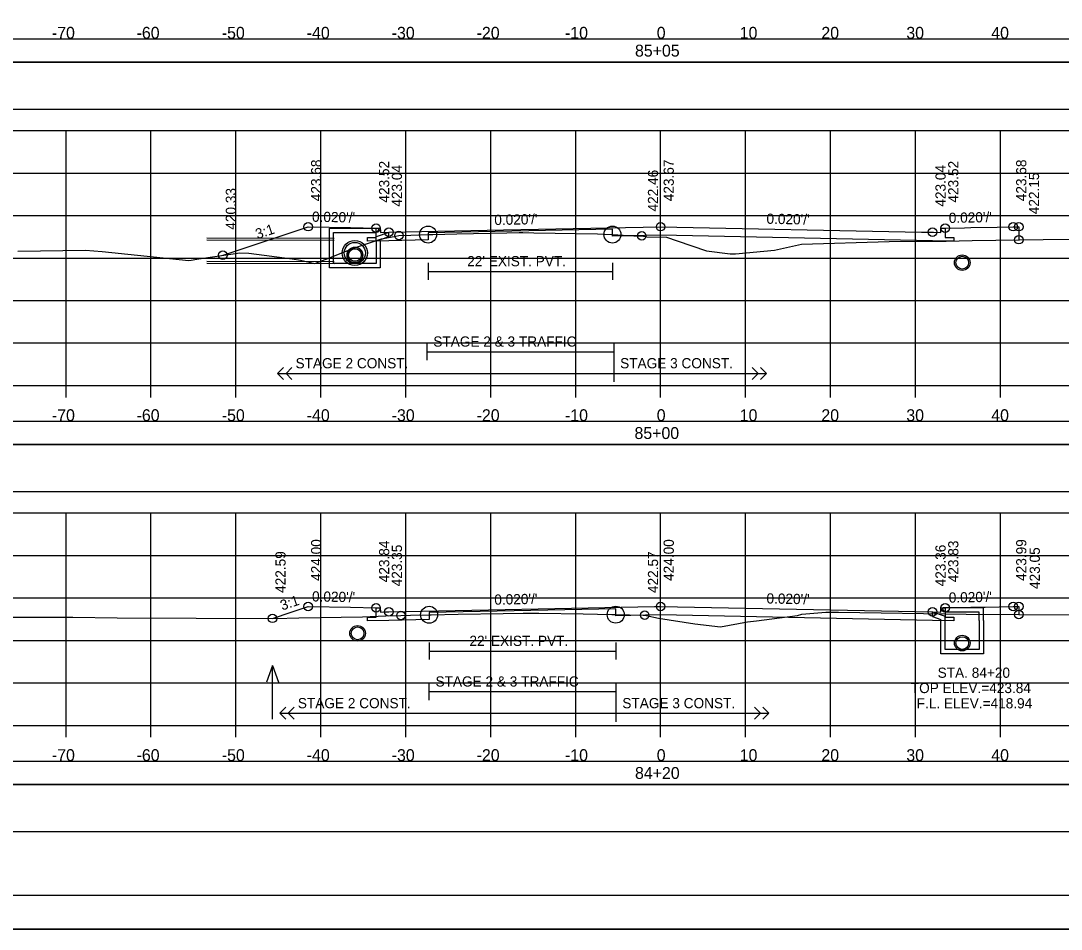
# Model space of a CAD drawing. Extents: x 1371057 to 1372761, y 380005 to 390517.
# Drawn here: x 1371485.5 to 1371608, y 388325.3 to 388432.2 of the extents above; entities that cross this region are included whole.
import ezdxf

# ---------------------------------------------------------------- set-up
doc = ezdxf.new("R2010")
doc.units = 0
for name, color, linetype in [('R_Alt Surface', 7, 'Continuous'), ('R_Axis', 7, 'Continuous'), ('R_Axis Annot', 7, 'Continuous'), ('R_Border', 7, 'Continuous'), ('R_Detour', 7, 'Continuous'), ('R_Dimension', 7, 'Continuous'), ('R_Exist Surface', 7, 'Continuous'), ('R_Fin Surface', 7, 'Continuous'), ('R_Grid', 7, 'Continuous'), ('R_No Plot', 7, 'Continuous'), ('R_Striping', 7, 'Continuous'), ('R_Water', 7, 'Continuous'), ('R_Water Annot', 7, 'Continuous'), ('R_Xsect Elev', 7, 'Continuous'), ('R_Xsect Slope', 7, 'Continuous')]:
    doc.layers.add(name, color=color, linetype=linetype)

msp = doc.modelspace()

# ---------------------------------------------------------------- linework, layer by layer
for p, q in [((1371521.87, 388407.74), (1371527.62, 388407.74)), ((1371521.87, 388406.24), (1371521.87, 388407.74)), ((1371527.7, 388407.57), (1371527.37, 388407.24)), ((1371527.7, 388407.57), (1371527.62, 388407.74)), ((1371522.37, 388406.24), (1371522.37, 388407.24)), ((1371522.37, 388407.24), (1371527.37, 388407.24)), ((1371528.87, 388407.26), (1371527.37, 388406.74)), ((1371527.37, 388406.24), (1371527.37, 388406.74)), ((1371528.87, 388406.73), (1371527.87, 388406.38)), ((1371527.87, 388406.24), (1371527.87, 388406.38)), ((1371592.87, 388362.6), (1371594.37, 388362.08)), ((1371594.04, 388362.91), (1371594.12, 388363.08)), ((1371594.04, 388362.91), (1371594.37, 388362.58)), ((1371598.87, 388363.08), (1371594.12, 388363.08)), ((1371598.37, 388362.58), (1371594.37, 388362.58)), ((1371594.37, 388361.58), (1371594.37, 388362.08)), ((1371598.37, 388361.58), (1371598.37, 388362.58)), ((1371598.87, 388361.58), (1371598.87, 388363.08)), ((1371592.87, 388362.07), (1371593.87, 388361.72)), ((1371593.87, 388361.58), (1371593.87, 388361.72))]:
    msp.add_line(p, q)
for points in [[(1371528.87, 388406.73), (1371528.87, 388407.26)], [(1371592.87, 388362.07), (1371592.87, 388362.6)]]:
    msp.add_lwpolyline(points)
at = {"layer": 'R_Alt Surface'}
for points in [[(1371594.37, 388407.76), (1371594.37, 388406.67), (1371595.37, 388406.65), (1371595.37, 388406.23), (1371592.87, 388406.28), (1371560.87, 388406.92), (1371555.19, 388406.8), (1371555.19, 388407.63), (1371533.49, 388407.2), (1371533.49, 388406.37), (1371528.87, 388406.28), (1371526.37, 388406.23), (1371526.37, 388406.65), (1371527.37, 388406.67), (1371527.37, 388407.76)], [(1371594.37, 388407.76), (1371594.37, 388406.67), (1371595.37, 388406.65), (1371595.37, 388406.23), (1371592.87, 388406.28), (1371560.87, 388406.92), (1371555.19, 388406.8), (1371555.19, 388407.63), (1371533.49, 388407.2), (1371533.49, 388406.37), (1371528.87, 388406.28), (1371526.37, 388406.23), (1371526.37, 388406.65), (1371527.37, 388406.67), (1371527.37, 388407.76)], [(1371533.49, 388403.67), (1371533.49, 388401.67)], [(1371533.49, 388402.67), (1371555.19, 388402.67)], [(1371555.19, 388403.67), (1371555.19, 388401.67)], [(1371594.37, 388363.08), (1371594.37, 388361.99), (1371595.37, 388361.97), (1371595.37, 388361.55), (1371592.87, 388361.6), (1371560.87, 388362.24), (1371555.58, 388362.13), (1371555.58, 388362.96), (1371533.62, 388362.52), (1371533.62, 388361.69), (1371528.87, 388361.6), (1371526.37, 388361.55), (1371526.37, 388361.97), (1371527.37, 388361.99), (1371527.37, 388363.08)], [(1371594.37, 388363.08), (1371594.37, 388361.99), (1371595.37, 388361.97), (1371595.37, 388361.55), (1371592.87, 388361.6), (1371560.87, 388362.24), (1371555.58, 388362.13), (1371555.58, 388362.96), (1371533.62, 388362.52), (1371533.62, 388361.69), (1371528.87, 388361.6), (1371526.37, 388361.55), (1371526.37, 388361.97), (1371527.37, 388361.99), (1371527.37, 388363.08)], [(1371533.62, 388358.99), (1371533.62, 388356.99)], [(1371555.58, 388358.99), (1371555.58, 388356.99)], [(1371533.62, 388357.99), (1371555.58, 388357.99)]]:
    msp.add_lwpolyline(points, dxfattribs=at)
at = {"layer": 'R_Axis'}
for p, q in [((1371410.87, 388389.24), (1371710.87, 388389.24)), ((1371490.87, 388387.84), (1371490.87, 388389.24)), ((1371500.87, 388387.84), (1371500.87, 388389.24)), ((1371510.87, 388387.84), (1371510.87, 388389.24)), ((1371520.87, 388387.84), (1371520.87, 388389.24)), ((1371530.87, 388387.84), (1371530.87, 388389.24)), ((1371540.87, 388387.84), (1371540.87, 388389.24)), ((1371550.87, 388387.84), (1371550.87, 388389.24)), ((1371560.87, 388387.84), (1371560.87, 388389.24)), ((1371570.87, 388387.84), (1371570.87, 388389.24)), ((1371580.87, 388387.84), (1371580.87, 388389.24)), ((1371590.87, 388387.84), (1371590.87, 388389.24)), ((1371600.87, 388387.84), (1371600.87, 388389.24)), ((1371410.87, 388349.24), (1371710.87, 388349.24)), ((1371490.87, 388347.84), (1371490.87, 388349.24)), ((1371500.87, 388347.84), (1371500.87, 388349.24)), ((1371510.87, 388347.84), (1371510.87, 388349.24)), ((1371520.87, 388347.84), (1371520.87, 388349.24)), ((1371530.87, 388347.84), (1371530.87, 388349.24)), ((1371540.87, 388347.84), (1371540.87, 388349.24)), ((1371550.87, 388347.84), (1371550.87, 388349.24)), ((1371560.87, 388347.84), (1371560.87, 388349.24)), ((1371570.87, 388347.84), (1371570.87, 388349.24)), ((1371580.87, 388347.84), (1371580.87, 388349.24)), ((1371590.87, 388347.84), (1371590.87, 388349.24)), ((1371600.87, 388347.84), (1371600.87, 388349.24))]:
    msp.add_line(p, q, dxfattribs=at)
at = {"layer": 'R_Border'}
msp.add_line((1371719.05, 388329.24), (1371402.87, 388329.24), dxfattribs=at)
at = {"layer": 'R_Detour'}
for points in [[(1371407.72, 388427.29), (1371714.03, 388427.29), (1371714.03, 388429.99), (1371407.72, 388429.99)], [(1371407.72, 388382.29), (1371714.03, 388382.29), (1371714.03, 388384.99), (1371407.72, 388384.99)], [(1371407.72, 388342.29), (1371714.03, 388342.29), (1371714.03, 388344.99), (1371407.72, 388344.99)]]:
    msp.add_lwpolyline(points, close=True, dxfattribs=at)
at = {"layer": 'R_Dimension'}
for points in [[(1371407.72, 388421.77), (1371714.03, 388421.77), (1371714.03, 388427.29), (1371407.72, 388427.29)], [(1371407.72, 388376.77), (1371714.03, 388376.77), (1371714.03, 388382.29), (1371407.72, 388382.29)], [(1371407.72, 388336.77), (1371714.03, 388336.77), (1371714.03, 388342.29), (1371407.72, 388342.29)]]:
    msp.add_lwpolyline(points, close=True, dxfattribs=at)
at = {"layer": 'R_Exist Surface'}
for points in [[(1371485.19, 388405.03), (1371493.16, 388405.18), (1371495.13, 388405.01), (1371505.32, 388403.94), (1371505.6, 388403.99), (1371506.29, 388404.11), (1371506.78, 388404.19), (1371511.33, 388404.86), (1371512.41, 388404.81), (1371517.49, 388404.15), (1371518.47, 388403.97), (1371520.16, 388403.59), (1371522.07, 388404.34), (1371524.9, 388405.47), (1371525.32, 388405.6), (1371528.02, 388406.48), (1371529.69, 388406.82), (1371530.06, 388406.89), (1371531.45, 388406.94), (1371533.49, 388407), (1371533.52, 388407), (1371533.53, 388407), (1371534.04, 388407.01), (1371536.87, 388407.1), (1371542.77, 388407.2), (1371544.23, 388407.23), (1371544.31, 388407.23), (1371544.63, 388407.23), (1371545.93, 388407.21), (1371553.43, 388407.07), (1371554.26, 388407.04), (1371555.19, 388407), (1371557.72, 388406.86), (1371558.64, 388406.84), (1371559.26, 388406.75), (1371561.55, 388406.68), (1371562.8, 388406.25), (1371566.25, 388405.09), (1371569.07, 388404.75), (1371569.41, 388404.72), (1371569.68, 388404.74), (1371574.28, 388405.17), (1371577.47, 388405.88), (1371587.78, 388406.18), (1371594.47, 388406.22), (1371597.56, 388406.31), (1371605.89, 388406.43), (1371610.6, 388406.47)], [(1371483.82, 388361.99), (1371491.66, 388361.98), (1371496.89, 388361.89), (1371515.51, 388361.83), (1371518.29, 388361.91), (1371525.76, 388362.02), (1371528.51, 388362.12), (1371530.3, 388362.17), (1371531.44, 388362.2), (1371533.62, 388362.26), (1371533.65, 388362.26), (1371533.85, 388362.24), (1371537.03, 388362.33), (1371542.35, 388362.4), (1371544.69, 388362.45), (1371544.72, 388362.45), (1371545.59, 388362.46), (1371546.53, 388362.45), (1371551.74, 388362.37), (1371555.11, 388362.28), (1371555.58, 388362.27), (1371558.82, 388362.21), (1371558.99, 388362.21), (1371559.15, 388362.19), (1371560.62, 388361.85), (1371564.89, 388361.21), (1371567.93, 388360.85), (1371571.08, 388361.41), (1371572.15, 388361.55), (1371574.87, 388361.9), (1371576.98, 388362.17), (1371577.51, 388362.34), (1371580.3, 388362.56), (1371581.79, 388362.57), (1371596.83, 388362.33), (1371609.23, 388362.25)]]:
    msp.add_lwpolyline(points, dxfattribs=at)
at = {"layer": 'R_Fin Surface'}
for points in [[(1371509.33, 388404.57), (1371509.49, 388404.62), (1371519.37, 388407.92), (1371524.37, 388407.82), (1371527.37, 388407.76), (1371527.42, 388407.76), (1371527.87, 388407.76), (1371527.88, 388407.44), (1371527.88, 388407.26), (1371528.87, 388407.28), (1371528.87, 388407.28), (1371542.36, 388407.55), (1371560.87, 388407.92), (1371560.87, 388407.92), (1371591.56, 388407.3), (1371592.87, 388407.28), (1371592.98, 388407.27), (1371593.87, 388407.26), (1371593.87, 388407.76), (1371594.25, 388407.76), (1371594.37, 388407.76), (1371596.62, 388407.8), (1371597.37, 388407.82), (1371600.5, 388407.88), (1371602.37, 388407.92), (1371603.04, 388407.92), (1371603.04, 388406.39)], [(1371515.17, 388361.83), (1371517.38, 388362.57), (1371519.37, 388363.24), (1371524.37, 388363.14), (1371527.37, 388363.08), (1371527.87, 388363.08), (1371527.88, 388362.58), (1371528.39, 388362.59), (1371528.87, 388362.6), (1371528.88, 388362.6), (1371560.15, 388363.22), (1371560.87, 388363.24), (1371592.87, 388362.6), (1371593.87, 388362.58), (1371593.87, 388363.08), (1371594.1, 388363.08), (1371594.37, 388363.08), (1371596.14, 388363.11), (1371597.37, 388363.14), (1371599.07, 388363.17), (1371602.37, 388363.24), (1371602.97, 388363.24), (1371603.04, 388363.24), (1371603.04, 388362.29)]]:
    msp.add_lwpolyline(points, dxfattribs=at)
at = {"layer": 'R_Grid'}
for p, q in [((1371410.87, 388419.24), (1371710.87, 388419.24)), ((1371490.87, 388389.24), (1371490.87, 388419.24)), ((1371500.87, 388389.24), (1371500.87, 388419.24)), ((1371510.87, 388389.24), (1371510.87, 388419.24)), ((1371520.87, 388389.24), (1371520.87, 388419.24)), ((1371530.87, 388389.24), (1371530.87, 388419.24)), ((1371540.87, 388389.24), (1371540.87, 388419.24)), ((1371550.87, 388389.24), (1371550.87, 388419.24)), ((1371560.87, 388389.24), (1371560.87, 388419.24)), ((1371570.87, 388389.24), (1371570.87, 388419.24)), ((1371580.87, 388389.24), (1371580.87, 388419.24)), ((1371590.87, 388389.24), (1371590.87, 388419.24)), ((1371600.87, 388389.24), (1371600.87, 388419.24)), ((1371410.87, 388414.24), (1371710.87, 388414.24)), ((1371410.87, 388409.24), (1371710.87, 388409.24)), ((1371410.87, 388404.24), (1371710.87, 388404.24)), ((1371410.87, 388399.24), (1371710.87, 388399.24)), ((1371410.87, 388394.24), (1371710.87, 388394.24)), ((1371410.87, 388389.24), (1371710.87, 388389.24)), ((1371410.87, 388374.24), (1371710.87, 388374.24)), ((1371490.87, 388349.24), (1371490.87, 388374.24)), ((1371500.87, 388349.24), (1371500.87, 388374.24)), ((1371510.87, 388349.24), (1371510.87, 388374.24)), ((1371520.87, 388349.24), (1371520.87, 388374.24)), ((1371530.87, 388349.24), (1371530.87, 388374.24)), ((1371540.87, 388349.24), (1371540.87, 388374.24)), ((1371550.87, 388349.24), (1371550.87, 388374.24)), ((1371560.87, 388349.24), (1371560.87, 388374.24)), ((1371570.87, 388349.24), (1371570.87, 388374.24)), ((1371580.87, 388349.24), (1371580.87, 388374.24)), ((1371590.87, 388349.24), (1371590.87, 388374.24)), ((1371600.87, 388349.24), (1371600.87, 388374.24)), ((1371410.87, 388369.24), (1371710.87, 388369.24)), ((1371410.87, 388364.24), (1371710.87, 388364.24)), ((1371410.87, 388359.24), (1371710.87, 388359.24)), ((1371410.87, 388354.24), (1371710.87, 388354.24)), ((1371410.87, 388349.24), (1371710.87, 388349.24))]:
    msp.add_line(p, q, dxfattribs=at)
at = {"layer": 'R_No Plot'}
for p, q in [((1371507.43, 388406.61), (1371522.42, 388406.56)), ((1371507.43, 388403.65), (1371522.42, 388403.6)), ((1371390.47, 388325.26), (1371723.8, 388325.26))]:
    msp.add_line(p, q, dxfattribs=at)
for points in [[(1371390.46, 388538.6), (1371723.8, 388538.6), (1371723.8, 388325.26), (1371390.46, 388325.26)], [(1371636.79, 388534.7), (1371656.41, 388534.7), (1371656.41, 388524.82), (1371672.52, 388524.82), (1371695.72, 388524.82), (1371695.84, 388496.66), (1371719.05, 388496.66), (1371719.05, 388329.24), (1371402.87, 388329.24), (1371402.87, 388534.7)]]:
    msp.add_lwpolyline(points, close=True, dxfattribs=at)
for centre, radius in [((1371519.37, 388407.92), 0.5), ((1371527.37, 388407.76), 0.5), ((1371528.87, 388407.28), 0.5), ((1371530.06, 388406.89), 0.5), ((1371533.49, 388407), 1), ((1371555.19, 388407), 1), ((1371560.87, 388407.92), 0.5), ((1371592.87, 388407.28), 0.5), ((1371594.37, 388407.76), 0.5), ((1371602.37, 388407.92), 0.5), ((1371603.04, 388407.92), 0.5), ((1371524.87, 388404.83), 1.48), ((1371558.64, 388406.84), 0.5), ((1371603.04, 388406.39), 0.5), ((1371509.33, 388404.57), 0.5), ((1371524.87, 388404.58), 0.917), ((1371524.89, 388404.6), 0.917), ((1371596.37, 388403.69), 0.917), ((1371519.37, 388363.24), 0.5), ((1371527.37, 388363.08), 0.5), ((1371560.87, 388363.24), 0.5), ((1371594.37, 388363.08), 0.5), ((1371602.37, 388363.24), 0.5), ((1371603.04, 388363.24), 0.5), ((1371515.17, 388361.83), 0.5), ((1371528.87, 388362.6), 0.5), ((1371530.3, 388362.17), 0.5), ((1371533.62, 388362.26), 1), ((1371555.58, 388362.27), 1), ((1371558.99, 388362.21), 0.5), ((1371592.87, 388362.6), 0.5), ((1371603.04, 388362.29), 0.5), ((1371525.19, 388360.07), 0.917), ((1371596.37, 388358.93), 0.917)]:
    msp.add_circle(centre, radius, dxfattribs=at)
at = {"layer": 'R_Striping'}
for p, q in [((1371533.33, 388394.21), (1371533.33, 388392.21)), ((1371555.34, 388394.21), (1371555.34, 388389.66)), ((1371533.33, 388393.21), (1371555.34, 388393.21)), ((1371515.77, 388390.66), (1371516.47, 388391.37)), ((1371515.77, 388390.66), (1371555.34, 388390.66)), ((1371516.47, 388389.96), (1371515.77, 388390.66)), ((1371516.77, 388390.66), (1371517.47, 388391.37)), ((1371517.47, 388389.96), (1371516.77, 388390.66)), ((1371555.34, 388390.66), (1371573.34, 388390.66)), ((1371555.37, 388390.66), (1371565.37, 388390.66)), ((1371572.34, 388390.66), (1371571.63, 388391.37)), ((1371571.63, 388389.96), (1371572.34, 388390.66)), ((1371573.34, 388390.66), (1371572.63, 388391.37)), ((1371572.63, 388389.96), (1371573.34, 388390.66)), ((1371533.6, 388354.21), (1371533.6, 388352.21)), ((1371555.61, 388354.21), (1371555.61, 388349.66)), ((1371533.6, 388353.21), (1371555.61, 388353.21)), ((1371516.03, 388350.66), (1371516.74, 388351.37)), ((1371517.03, 388350.66), (1371517.74, 388351.37)), ((1371572.61, 388350.66), (1371571.9, 388351.37)), ((1371573.61, 388350.66), (1371572.9, 388351.37)), ((1371516.03, 388350.66), (1371555.61, 388350.66)), ((1371516.74, 388349.96), (1371516.03, 388350.66)), ((1371517.74, 388349.96), (1371517.03, 388350.66)), ((1371555.61, 388350.66), (1371573.61, 388350.66)), ((1371555.64, 388350.66), (1371565.64, 388350.66)), ((1371571.9, 388349.96), (1371572.61, 388350.66)), ((1371572.9, 388349.96), (1371573.61, 388350.66))]:
    msp.add_line(p, q, dxfattribs=at)
at = {"layer": 'R_Water'}
for p, q in [((1371507.43, 388406.38), (1371522.42, 388406.33)), ((1371507.43, 388403.88), (1371522.42, 388403.83))]:
    msp.add_line(p, q, dxfattribs=at)
for points in [[(1371527.87, 388406.24), (1371527.87, 388403.08), (1371524.87, 388403.08), (1371521.87, 388403.08), (1371521.87, 388406.24)], [(1371527.37, 388406.24), (1371527.37, 388403.58), (1371524.87, 388403.58), (1371522.37, 388403.58), (1371522.37, 388406.24)], [(1371598.87, 388361.58), (1371598.87, 388357.68), (1371596.37, 388357.68), (1371593.87, 388357.68), (1371593.87, 388361.58)], [(1371598.37, 388361.58), (1371598.37, 388358.18), (1371596.37, 388358.18), (1371594.37, 388358.18), (1371594.37, 388361.58)]]:
    msp.add_lwpolyline(points, dxfattribs=at)
for centre, radius in [((1371524.87, 388404.83), 1.25), ((1371524.87, 388404.58), 0.75), ((1371524.89, 388404.6), 0.75), ((1371596.37, 388403.69), 0.75), ((1371525.19, 388360.07), 0.75), ((1371596.37, 388358.93), 0.75)]:
    msp.add_circle(centre, radius, dxfattribs=at)
at = {"layer": 'R_Water Annot'}
for p, q in [((1371515.17, 388356.27), (1371514.47, 388354.34)), ((1371515.17, 388349.98), (1371515.17, 388356.27)), ((1371515.17, 388356.27), (1371515.87, 388354.34))]:
    msp.add_line(p, q, dxfattribs=at)
at = {"layer": 'R_Xsect Elev'}
for p, q in [((1371560.87, 388406.71), (1371560.87, 388416.71)), ((1371560.87, 388361.81), (1371560.87, 388371.81))]:
    msp.add_line(p, q, dxfattribs=at)

# ---------------------------------------------------------------- texts
at = {"layer": 'R_Axis Annot'}
for s, p in [('-70', (1371489.21, 388430.04)), ('-60', (1371499.18, 388430.04)), ('-50', (1371509.21, 388430.04)), ('-40', (1371519.21, 388430.04)), ('-30', (1371529.21, 388430.04)), ('-20', (1371539.21, 388430.04)), ('-10', (1371549.61, 388430.04)), ('0', (1371560.41, 388430.04)), ('10', (1371570.18, 388430.04)), ('20', (1371579.79, 388430.04)), ('30', (1371589.79, 388430.04)), ('40', (1371599.79, 388430.04)), ('85+05', (1371557.85, 388427.94)), ('-70', (1371489.21, 388385.04)), ('-60', (1371499.18, 388385.04)), ('-50', (1371509.21, 388385.04)), ('-40', (1371519.21, 388385.04)), ('-30', (1371529.21, 388385.04)), ('-20', (1371539.21, 388385.04)), ('-10', (1371549.61, 388385.04)), ('0', (1371560.41, 388385.04)), ('10', (1371570.18, 388385.04)), ('20', (1371579.79, 388385.04)), ('30', (1371589.79, 388385.04)), ('40', (1371599.79, 388385.04)), ('85+00', (1371557.79, 388382.94)), ('-70', (1371489.21, 388345.04)), ('-60', (1371499.18, 388345.04)), ('-50', (1371509.21, 388345.04)), ('-40', (1371519.21, 388345.04)), ('-30', (1371529.21, 388345.04)), ('-20', (1371539.21, 388345.04)), ('-10', (1371549.61, 388345.04)), ('0', (1371560.41, 388345.04)), ('10', (1371570.18, 388345.04)), ('20', (1371579.79, 388345.04)), ('30', (1371589.79, 388345.04)), ('40', (1371599.79, 388345.04)), ('84+20', (1371557.85, 388342.94))]:
    msp.add_text(s, height=1.4, dxfattribs=at).set_placement(p)
at = {"layer": 'R_Striping'}
for s, p in [('STAGE 2 & 3 TRAFFIC', (1371534.11, 388393.81)), ('STAGE 2 CONST.', (1371517.89, 388391.26)), ('STAGE 3 CONST.', (1371556.1, 388391.26)), ('STAGE 2 & 3 TRAFFIC', (1371534.37, 388353.81)), ('STAGE 2 CONST.', (1371518.16, 388351.26)), ('STAGE 3 CONST.', (1371556.36, 388351.26))]:
    msp.add_text(s, height=1.2, dxfattribs=at).set_placement(p)
at = {"layer": 'R_Water'}
for p in [(1371538.1, 388403.27), (1371538.36, 388358.59)]:
    msp.add_text("22' EXIST. PVT.", height=1.2, dxfattribs=at).set_placement(p)
at = {"layer": 'R_Water Annot'}
for s, p in [('STA. 84+20', (1371593.48, 388354.84)), ('TOP ELEV.=423.84', (1371590.32, 388353.04)), ('F.L. ELEV.=418.94', (1371591.01, 388351.24))]:
    msp.add_text(s, height=1.2, dxfattribs=at).set_placement(p)
at = {"layer": 'R_Xsect Elev'}
for s, p in [('423.68', (1371520.92, 388410.92)), ('423.52', (1371528.92, 388410.76)), ('423.04', (1371530.42, 388410.28)), ('423.67', (1371562.42, 388410.92)), ('423.04', (1371594.42, 388410.28)), ('423.52', (1371595.92, 388410.76)), ('423.68', (1371603.92, 388410.92)), ('422.46', (1371560.57, 388409.71)), ('422.15', (1371605.42, 388409.39)), ('420.33', (1371510.88, 388407.57)), ('424.00', (1371520.92, 388366.24)), ('423.84', (1371528.92, 388366.08)), ('424.00', (1371562.42, 388366.24)), ('423.83', (1371595.92, 388366.08)), ('423.99', (1371603.92, 388366.24)), ('422.59', (1371516.72, 388364.83)), ('423.35', (1371530.42, 388365.6)), ('422.57', (1371560.57, 388364.81)), ('423.36', (1371594.42, 388365.6)), ('423.05', (1371605.51, 388365.29))]:
    msp.add_text(s, height=1.2, rotation=90, dxfattribs=at).set_placement(p)
at = {"layer": 'R_Xsect Slope'}
for s, rotation, p in [("0.020'/'", 358.8542, (1371519.82, 388408.51)), ("0.020'/'", 1.1458, (1371541.3, 388408.12)), ("0.020'/'", 358.8543, (1371573.32, 388408.27)), ("0.020'/'", 1.1458, (1371594.8, 388408.36)), ('3:1', 18.4359, (1371513.4, 388406.45)), ("0.020'/'", 358.8542, (1371519.82, 388363.83)), ("0.020'/'", 1.1458, (1371541.3, 388363.44)), ("0.020'/'", 358.8542, (1371573.32, 388363.59)), ("0.020'/'", 1.1458, (1371594.8, 388363.68)), ('3:1', 18.4316, (1371516.32, 388362.75))]:
    msp.add_text(s, height=1.2, rotation=rotation, dxfattribs=at).set_placement(p)

doc.saveas('drawing.dxf')
